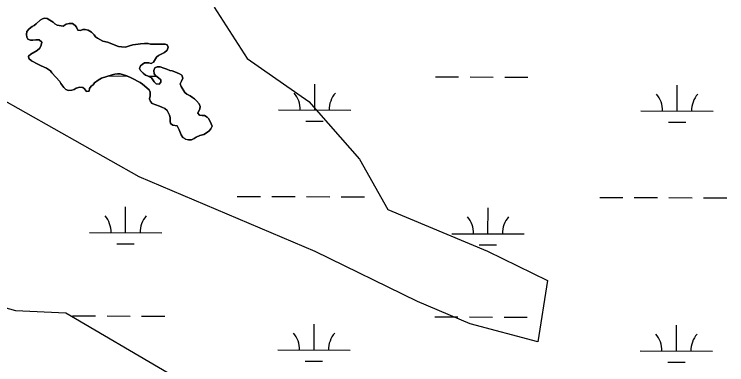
# Model space of a CAD drawing. Extents: x 3161615 to 3199515, y 867541 to 892976.
# Drawn here: x 3174889 to 3175876, y 882892 to 883378 of the extents above; entities that cross this region are included whole.
import ezdxf

# ---------------------------------------------------------------- set-up
doc = ezdxf.new("R2010")
doc.units = 0
for name, color, linetype in [('V-SITE-VEGE', 7, 'Continuous'), ('V-TOPO-SHOR', 7, 'Continuous'), ('V-WETL-SWMP', 7, 'Continuous')]:
    doc.layers.add(name, color=color, linetype=linetype)

msp = doc.modelspace()

# ---------------------------------------------------------------- linework, layer by layer
at = {"layer": 'V-SITE-VEGE'}
for p, q in [((3175165.92, 883387.88), (3175212.02, 883316.43)), ((3175212.02, 883316.43), (3175297.26, 883256.97)), ((3175062.42, 883152.71), (3174857.89, 883268.18)), ((3175297.26, 883256.97), (3175367.2, 883177.04)), ((3175367.2, 883177.04), (3175406.48, 883107.29)), ((3175306.1, 883049.23), (3175062.42, 883152.71)), ((3175406.48, 883107.29), (3175544.51, 883049.61)), ((3175447.56, 882979.64), (3175306.1, 883049.23)), ((3175544.51, 883049.61), (3175628.02, 883008.88)), ((3175628.02, 883008.88), (3175614.53, 882923.71)), ((3174804.08, 882991.07), (3174890.97, 882967.37)), ((3175520.83, 882949.1), (3175447.56, 882979.64)), ((3174890.97, 882967.37), (3174960.79, 882964.07)), ((3174960.79, 882964.07), (3175102.27, 882880.86)), ((3175614.53, 882923.71), (3175520.83, 882949.1))]:
    msp.add_line(p, q, dxfattribs=at)
at = {"layer": 'V-TOPO-SHOR'}
for points in [[(3175117.83, 883217.89), (3175115.05, 883223.38), (3175108.66, 883224.14), (3175105.82, 883226.75), (3175105.24, 883229.96), (3175105, 883234.77), (3175104.11, 883238.31), (3175101.02, 883244.44), (3175097.87, 883247.38), (3175093.42, 883249.06), (3175090.25, 883250.72), (3175080.07, 883254.42), (3175077.87, 883257.03), (3175076.34, 883260.89), (3175077.69, 883265.03), (3175077.47, 883270.16), (3175075.92, 883273.39), (3175066.78, 883281.23), (3175063.62, 883283.53), (3175052.2, 883289.5), (3175045.21, 883292.5), (3175040.44, 883294.19), (3175035.98, 883295.23), (3175032.14, 883295.62), (3175028.61, 883295.04), (3175025.07, 883293.83), (3175009.94, 883289.62), (3175005.41, 883286.81), (3175000.54, 883282.74), (3174998.57, 883280.21), (3174995.97, 883278.34), (3174993.35, 883274.86), (3174992.97, 883271.35), (3174989.44, 883271.09), (3174986.62, 883274.66), (3174984.1, 883276.63), (3174979.94, 883276.7), (3174974.8, 883275.51), (3174972.2, 883273.64), (3174968.98, 883272.74), (3174964.5, 883272.5), (3174960.67, 883273.53), (3174957.84, 883276.46), (3174953.78, 883281.97), (3174952.23, 883284.56), (3174941.23, 883296.6), (3174939.37, 883299.52), (3174933.99, 883303.14), (3174930.81, 883304.48), (3174925.74, 883307.13), (3174921.92, 883308.8), (3174913.04, 883313.44), (3174909.58, 883316.7), (3174909, 883319.91), (3174912.25, 883322.74), (3174920.98, 883327.7), (3174924.89, 883331.15), (3174926.56, 883335.29), (3174927.27, 883339.12), (3174923.81, 883342.38), (3174919.33, 883342.46), (3174915.16, 883342.21), (3174911.64, 883342.28), (3174907.82, 883343.3), (3174906.59, 883346.21), (3174906.01, 883349.74), (3174906.73, 883354.21), (3174910, 883357.99), (3174913.89, 883360.8), (3174916.8, 883362.35), (3174919.4, 883364.55), (3174924.94, 883369.89), (3174928.17, 883371.43), (3174931.06, 883372.34), (3174934.9, 883371.95), (3174938.71, 883369.96), (3174943.14, 883367), (3174945.66, 883364.72), (3174948.82, 883362.74), (3174956.8, 883361.32), (3174961.34, 883364.44), (3174965.52, 883365.32), (3174969.68, 883365.25), (3174973.46, 883362.3), (3174975.67, 883360.02), (3174977.52, 883356.14), (3174981.03, 883355.44), (3174984.25, 883356.66), (3174987.46, 883356.93), (3174991.6, 883355.89), (3174996.35, 883353.25), (3174999.81, 883349.34), (3175001.68, 883346.75), (3175004.53, 883344.78), (3175012.14, 883340.8), (3175018.19, 883339.09), (3175033.78, 883333.37), (3175037.61, 883332.66), (3175043.37, 883332.56), (3175048.84, 883334.38), (3175053.66, 883335.57)], [(3175053.66, 883335.57), (3175060.72, 883336.41), (3175064.25, 883336.99), (3175069.71, 883337.53), (3175074.51, 883337.44), (3175078.02, 883336.74), (3175098.18, 883336.38), (3175101.04, 883335.37), (3175102.27, 883332.46), (3175101.23, 883328), (3175097.34, 883325.19), (3175093.46, 883323.34), (3175088.94, 883320.86), (3175086.02, 883318.67), (3175082.05, 883311.69), (3175078.82, 883309.83), (3175075.63, 883310.85), (3175069.55, 883310.64), (3175066.31, 883308.45), (3175064.02, 883306.26), (3175062.68, 883302.76), (3175064.23, 883299.85), (3175067.69, 883296.27), (3175070.84, 883293.65), (3175073.71, 883292.64), (3175076.56, 883291.3), (3175079.42, 883289.65), (3175083.16, 883284.14), (3175085.67, 883281.54), (3175090.15, 883281.14), (3175092.43, 883283.66), (3175092.17, 883286.86), (3175089.02, 883289.8), (3175085.55, 883292.43), (3175083.04, 883295.35), (3175082.49, 883300.16), (3175084.15, 883303.65), (3175087.38, 883305.2), (3175091.22, 883305.13), (3175096.63, 883303.43), (3175100.44, 883301.76), (3175104.89, 883300.08), (3175108.08, 883299.38), (3175111.59, 883298.36), (3175118.25, 883295.36), (3175121.11, 883293.71), (3175122.63, 883289.2), (3175120.96, 883285.39), (3175118.97, 883281.58), (3175120.19, 883278.04), (3175125.48, 883269.62), (3175128.31, 883267.01), (3175133.07, 883264.68), (3175136.23, 883262.38), (3175139.09, 883260.73), (3175141.59, 883257.81), (3175145.37, 883253.9), (3175146.9, 883250.03), (3175146.2, 883246.84), (3175143.53, 883240.8), (3175145.72, 883237.88), (3175149.56, 883237.49), (3175152.76, 883237.44), (3175156.56, 883235.13), (3175158.76, 883232.85), (3175162.16, 883226.06), (3175163.38, 883222.84), (3175161.39, 883219.03), (3175159.42, 883216.51), (3175156.83, 883214.63), (3175151.97, 883211.52), (3175146.18, 883209.7), (3175141.34, 883207.55), (3175138.42, 883205.68), (3175134.55, 883203.83), (3175130.39, 883203.9), (3175126.88, 883204.6), (3175122.76, 883207.24), (3175120.58, 883210.8), (3175117.83, 883217.89)]]:
    msp.add_lwpolyline(points, dxfattribs=at)
at = {"layer": 'V-WETL-SWMP'}
for p, q in [((3174924.94, 883369.89), (3174919.4, 883364.55)), ((3174928.17, 883371.44), (3174924.94, 883369.89)), ((3174931.06, 883372.34), (3174928.17, 883371.44)), ((3174934.9, 883371.96), (3174931.06, 883372.34)), ((3174938.71, 883369.97), (3174934.9, 883371.96)), ((3174943.14, 883367.01), (3174938.71, 883369.97)), ((3174945.66, 883364.72), (3174943.14, 883367.01)), ((3174910, 883357.99), (3174906.73, 883354.21)), ((3174913.89, 883360.81), (3174910, 883357.99)), ((3174916.8, 883362.35), (3174913.89, 883360.81)), ((3174919.4, 883364.55), (3174916.8, 883362.35)), ((3174948.82, 883362.74), (3174945.66, 883364.72)), ((3174956.8, 883361.32), (3174948.82, 883362.74)), ((3174961.34, 883364.44), (3174956.8, 883361.32)), ((3174965.52, 883365.32), (3174961.34, 883364.44)), ((3174969.68, 883365.25), (3174965.52, 883365.32)), ((3174973.46, 883362.3), (3174969.68, 883365.25)), ((3174975.67, 883360.02), (3174973.46, 883362.3)), ((3174977.52, 883356.15), (3174975.67, 883360.02)), ((3174984.25, 883356.67), (3174981.03, 883355.44)), ((3174987.46, 883356.93), (3174984.25, 883356.67)), ((3174991.6, 883355.89), (3174987.46, 883356.93)), ((3174906.73, 883354.21), (3174906.01, 883349.74)), ((3174906.01, 883349.74), (3174906.59, 883346.21)), ((3174981.03, 883355.44), (3174977.52, 883356.15)), ((3174996.35, 883353.25), (3174991.6, 883355.89)), ((3174999.81, 883349.34), (3174996.35, 883353.25)), ((3175001.68, 883346.75), (3174999.81, 883349.34)), ((3175004.53, 883344.78), (3175001.68, 883346.75)), ((3174906.59, 883346.21), (3174907.82, 883343.31)), ((3174907.82, 883343.31), (3174911.64, 883342.28)), ((3174911.64, 883342.28), (3174915.16, 883342.21)), ((3174915.16, 883342.21), (3174919.33, 883342.46)), ((3174919.33, 883342.46), (3174923.81, 883342.38)), ((3174923.81, 883342.38), (3174927.27, 883339.12)), ((3174927.27, 883339.12), (3174926.56, 883335.29)), ((3175012.14, 883340.8), (3175004.53, 883344.78)), ((3175018.19, 883339.09), (3175012.14, 883340.8)), ((3175033.78, 883333.37), (3175018.19, 883339.09)), ((3175064.25, 883336.99), (3175060.72, 883336.41)), ((3175069.71, 883337.53), (3175064.25, 883336.99)), ((3175074.51, 883337.44), (3175069.71, 883337.53)), ((3175078.02, 883336.74), (3175074.51, 883337.44)), ((3175098.18, 883336.38), (3175078.02, 883336.74)), ((3174920.98, 883327.7), (3174912.25, 883322.74)), ((3174924.89, 883331.16), (3174920.98, 883327.7)), ((3174926.56, 883335.29), (3174924.89, 883331.16)), ((3175037.6, 883332.66), (3175033.78, 883333.37)), ((3175043.37, 883332.56), (3175037.6, 883332.66)), ((3175048.84, 883334.38), (3175043.37, 883332.56)), ((3175053.66, 883335.58), (3175048.84, 883334.38)), ((3175060.72, 883336.41), (3175053.66, 883335.58)), ((3175097.34, 883325.19), (3175101.23, 883328)), ((3175101.04, 883335.37), (3175098.18, 883336.38)), ((3175102.27, 883332.47), (3175101.04, 883335.37)), ((3175101.23, 883328), (3175102.27, 883332.47)), ((3174912.25, 883322.74), (3174909, 883319.91)), ((3174909, 883319.91), (3174909.58, 883316.7)), ((3175082.05, 883311.7), (3175086.02, 883318.67)), ((3175086.02, 883318.67), (3175088.94, 883320.86)), ((3175088.94, 883320.86), (3175093.46, 883323.34)), ((3175093.46, 883323.34), (3175097.34, 883325.19)), ((3174909.58, 883316.7), (3174913.04, 883313.44)), ((3174913.04, 883313.44), (3174921.92, 883308.8)), ((3174921.92, 883308.8), (3174925.74, 883307.13)), ((3174925.74, 883307.13), (3174930.81, 883304.48)), ((3175064.02, 883306.26), (3175066.31, 883308.46)), ((3175066.31, 883308.46), (3175069.55, 883310.64)), ((3175069.55, 883310.64), (3175075.63, 883310.85)), ((3175075.63, 883310.85), (3175078.82, 883309.83)), ((3175078.82, 883309.83), (3175082.05, 883311.7)), ((3174930.81, 883304.48), (3174933.99, 883303.14)), ((3174933.99, 883303.14), (3174939.37, 883299.52)), ((3174939.37, 883299.52), (3174941.24, 883296.61)), ((3175062.68, 883302.76), (3175064.02, 883306.26)), ((3175064.23, 883299.85), (3175062.68, 883302.76)), ((3175067.69, 883296.27), (3175064.23, 883299.85)), ((3175084.15, 883303.66), (3175082.48, 883300.16)), ((3175082.48, 883300.16), (3175083.04, 883295.35)), ((3175087.38, 883305.2), (3175084.15, 883303.66)), ((3175091.22, 883305.13), (3175087.38, 883305.2)), ((3175096.63, 883303.43), (3175091.22, 883305.13)), ((3175100.44, 883301.76), (3175096.63, 883303.43)), ((3175104.89, 883300.08), (3175100.44, 883301.76)), ((3175108.08, 883299.39), (3175104.89, 883300.08)), ((3175111.59, 883298.36), (3175108.08, 883299.39)), ((3175118.25, 883295.36), (3175111.59, 883298.36)), ((3174941.24, 883296.61), (3174952.23, 883284.57)), ((3175005.41, 883286.82), (3175009.94, 883289.62)), ((3175009.94, 883289.62), (3175025.06, 883293.83)), ((3175019.97, 883292.41), (3175045.6, 883292.34)), ((3175025.06, 883293.83), (3175028.61, 883295.04)), ((3175028.61, 883295.04), (3175032.14, 883295.62)), ((3175032.14, 883295.62), (3175035.97, 883295.23)), ((3175035.97, 883295.23), (3175040.44, 883294.19)), ((3175040.44, 883294.19), (3175045.21, 883292.51)), ((3175045.21, 883292.51), (3175052.2, 883289.5)), ((3175052.2, 883289.5), (3175063.62, 883283.53)), ((3175070.84, 883293.65), (3175067.69, 883296.27)), ((3175073.71, 883292.64), (3175070.84, 883293.65)), ((3175076.56, 883291.31), (3175073.71, 883292.64)), ((3175074.52, 883292.26), (3175085.81, 883292.23)), ((3175079.42, 883289.65), (3175076.56, 883291.31)), ((3175083.16, 883284.14), (3175079.42, 883289.65)), ((3175083.04, 883295.35), (3175085.55, 883292.43)), ((3175085.55, 883292.43), (3175089.02, 883289.8)), ((3175089.02, 883289.8), (3175092.17, 883286.87)), ((3175121.11, 883293.71), (3175118.25, 883295.36)), ((3175120.96, 883285.39), (3175122.63, 883289.2)), ((3175122.63, 883289.2), (3175121.11, 883293.71)), ((3175472.52, 883291.16), (3175504.52, 883291.07)), ((3175520.52, 883291.03), (3175552.52, 883290.94)), ((3175568.52, 883290.89), (3175600.51, 883290.81)), ((3174952.23, 883284.57), (3174953.78, 883281.98)), ((3174953.78, 883281.98), (3174957.84, 883276.46)), ((3174993.35, 883274.87), (3174995.97, 883278.34)), ((3174995.97, 883278.34), (3174998.57, 883280.22)), ((3174998.57, 883280.22), (3175000.54, 883282.74)), ((3175000.54, 883282.74), (3175005.41, 883286.82)), ((3175063.62, 883283.53), (3175066.78, 883281.24)), ((3175066.78, 883281.24), (3175075.92, 883273.39)), ((3175085.67, 883281.54), (3175083.16, 883284.14)), ((3175090.15, 883281.14), (3175085.67, 883281.54)), ((3175092.43, 883283.66), (3175090.15, 883281.14)), ((3175092.17, 883286.87), (3175092.43, 883283.66)), ((3175118.97, 883281.58), (3175120.96, 883285.39)), ((3175120.19, 883278.04), (3175118.97, 883281.58)), ((3175125.48, 883269.62), (3175120.19, 883278.04)), ((3175305.32, 883245.19), (3175305.42, 883281.19)), ((3175807.23, 883243.8), (3175807.33, 883279.8)), ((3174957.84, 883276.46), (3174960.67, 883273.53)), ((3174960.67, 883273.53), (3174964.5, 883272.5)), ((3174964.5, 883272.5), (3174968.98, 883272.74)), ((3174968.98, 883272.74), (3174972.2, 883273.64)), ((3174972.2, 883273.64), (3174974.79, 883275.52)), ((3174974.79, 883275.52), (3174979.94, 883276.71)), ((3174979.94, 883276.71), (3174984.1, 883276.63)), ((3174984.1, 883276.63), (3174986.62, 883274.67)), ((3174986.62, 883274.67), (3174989.44, 883271.09)), ((3174989.44, 883271.09), (3174992.97, 883271.35)), ((3174992.97, 883271.35), (3174993.35, 883274.87)), ((3175075.92, 883273.39), (3175077.47, 883270.16)), ((3175077.47, 883270.16), (3175077.69, 883265.03)), ((3175128.31, 883267.01), (3175125.48, 883269.62)), ((3175077.69, 883265.03), (3175076.34, 883260.9)), ((3175076.34, 883260.9), (3175077.87, 883257.03)), ((3175133.07, 883264.68), (3175128.31, 883267.01)), ((3175136.23, 883262.39), (3175133.07, 883264.68)), ((3175139.09, 883260.73), (3175136.23, 883262.39)), ((3175141.59, 883257.81), (3175139.09, 883260.73)), ((3175145.37, 883253.9), (3175141.59, 883257.81)), ((3175077.87, 883257.03), (3175080.07, 883254.43)), ((3175080.07, 883254.43), (3175090.24, 883250.72)), ((3175090.24, 883250.72), (3175093.42, 883249.07)), ((3175093.42, 883249.07), (3175097.87, 883247.39)), ((3175146.9, 883250.03), (3175145.37, 883253.9)), ((3175146.2, 883246.84), (3175146.9, 883250.03)), ((3175097.87, 883247.39), (3175101.02, 883244.45)), ((3175101.02, 883244.45), (3175104.11, 883238.31)), ((3175104.11, 883238.31), (3175105.01, 883234.77)), ((3175143.53, 883240.81), (3175146.2, 883246.84)), ((3175145.72, 883237.89), (3175143.53, 883240.81)), ((3175255.32, 883245.33), (3175355.32, 883245.05)), ((3175757.23, 883243.94), (3175857.23, 883243.67)), ((3175105.01, 883234.77), (3175105.24, 883229.97)), ((3175105.24, 883229.97), (3175105.82, 883226.75)), ((3175149.55, 883237.5), (3175145.72, 883237.89)), ((3175152.76, 883237.44), (3175149.55, 883237.5)), ((3175156.56, 883235.13), (3175152.76, 883237.44)), ((3175158.76, 883232.85), (3175156.56, 883235.13)), ((3175162.16, 883226.07), (3175158.76, 883232.85)), ((3175293.28, 883229.79), (3175317.28, 883229.73)), ((3175795.19, 883228.41), (3175819.19, 883228.34)), ((3175105.82, 883226.75), (3175108.66, 883224.14)), ((3175108.66, 883224.14), (3175115.05, 883223.39)), ((3175115.05, 883223.39), (3175117.83, 883217.89)), ((3175159.42, 883216.51), (3175161.39, 883219.04)), ((3175161.39, 883219.04), (3175163.38, 883222.84)), ((3175163.38, 883222.84), (3175162.16, 883226.07)), ((3175117.83, 883217.89), (3175120.58, 883210.8)), ((3175120.58, 883210.8), (3175122.76, 883207.24)), ((3175141.34, 883207.55), (3175146.18, 883209.7)), ((3175146.18, 883209.7), (3175151.97, 883211.52)), ((3175151.97, 883211.52), (3175156.83, 883214.64)), ((3175156.83, 883214.64), (3175159.42, 883216.51)), ((3175122.76, 883207.24), (3175126.88, 883204.61)), ((3175126.88, 883204.61), (3175130.39, 883203.9)), ((3175130.39, 883203.9), (3175134.55, 883203.83)), ((3175134.55, 883203.83), (3175138.42, 883205.68)), ((3175138.42, 883205.68), (3175141.34, 883207.55)), ((3175198.15, 883125.42), (3175230.15, 883125.33)), ((3175246.15, 883125.28), (3175278.15, 883125.19)), ((3175294.15, 883125.15), (3175326.15, 883125.06)), ((3175342.15, 883125.02), (3175374.15, 883124.93)), ((3175700.05, 883124.03), (3175732.05, 883123.94)), ((3175748.05, 883123.9), (3175780.05, 883123.81)), ((3175796.05, 883123.76), (3175828.05, 883123.68)), ((3175844.05, 883123.63), (3175876.05, 883123.54)), ((3175043.42, 883075.1), (3175043.52, 883111.1)), ((3175545.32, 883073.71), (3175545.42, 883109.71)), ((3174993.42, 883075.24), (3175093.42, 883074.96)), ((3175495.32, 883073.85), (3175595.32, 883073.58)), ((3175031.37, 883059.7), (3175055.37, 883059.64)), ((3175533.28, 883058.32), (3175557.28, 883058.25)), ((3174969.69, 882959.87), (3175001.69, 882959.78)), ((3175017.69, 882959.74), (3175049.69, 882959.65)), ((3175065.69, 882959.61), (3175097.69, 882959.52)), ((3175471.6, 882958.49), (3175503.6, 882958.4)), ((3175519.6, 882958.35), (3175551.6, 882958.26)), ((3175567.6, 882958.22), (3175599.6, 882958.13)), ((3175304.4, 882912.52), (3175304.5, 882948.52)), ((3175806.31, 882911.13), (3175806.41, 882947.13)), ((3175254.4, 882912.66), (3175354.4, 882912.38)), ((3175756.31, 882911.27), (3175856.31, 882910.99)), ((3175292.36, 882897.12), (3175316.36, 882897.05)), ((3175794.27, 882895.73), (3175818.27, 882895.67))]:
    msp.add_line(p, q, dxfattribs=at)
for centre, start, end in [((3175250.08, 883245.82), 359.06985, 40.61351), ((3175360.57, 883245.51), 139.06985, 180.61351), ((3175751.99, 883244.43), 359.06985, 40.61351), ((3175862.47, 883244.13), 139.06985, 180.61351), ((3174988.18, 883075.73), 359.06985, 40.61351), ((3175098.66, 883075.42), 139.06985, 180.61351), ((3175490.08, 883074.34), 359.06985, 40.61351), ((3175600.57, 883074.04), 139.06985, 180.61351), ((3175249.16, 882913.14), 359.06985, 40.61351), ((3175359.65, 882912.84), 139.06985, 180.61351), ((3175751.07, 882911.76), 359.06985, 40.61351), ((3175861.55, 882911.45), 139.06985, 180.61351)]:
    msp.add_arc(centre, 35.25, start, end, dxfattribs=at)

doc.saveas('drawing.dxf')
